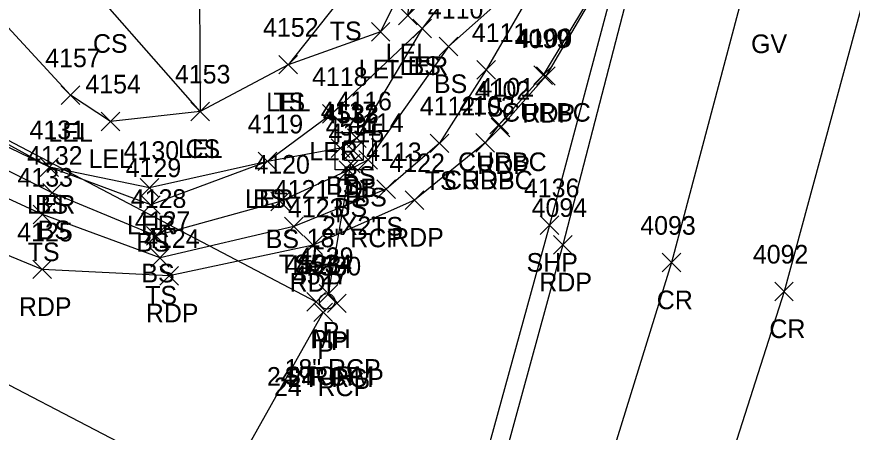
# Model space of a CAD drawing. Extents: x 1462089 to 1464015, y 730534 to 736144.
# Drawn here: x 1462678.7 to 1462768.3, y 731943.3 to 731987.9 of the extents above; entities that cross this region are included whole.
import ezdxf

# ---------------------------------------------------------------- set-up
doc = ezdxf.new("R2010")
doc.units = 0
for name, color, linetype in [('D_A', 7, 'Continuous'), ('D_C', 7, 'Continuous'), ('D_I', 7, 'Continuous'), ('D_TIC', 7, 'Continuous'), ('DCP', 7, 'Continuous'), ('DS', 7, 'Continuous'), ('L_A', 7, 'Continuous'), ('L_I', 7, 'Continuous'), ('L_TIC', 7, 'Continuous'), ('LARO', 7, 'Continuous'), ('LELB', 7, 'Continuous'), ('P_A', 7, 'Continuous'), ('P_I', 7, 'Continuous'), ('P_TIC', 7, 'Continuous'), ('PET', 7, 'Continuous'), ('PRC', 7, 'Continuous'), ('PSP', 7, 'Continuous'), ('R_A', 7, 'Continuous'), ('R_I', 7, 'Continuous'), ('R_TIC', 7, 'Continuous'), ('RC', 7, 'Continuous'), ('U_A', 7, 'Continuous'), ('U_C', 7, 'Continuous'), ('U_I', 7, 'Continuous'), ('UUMH', 7, 'Continuous')]:
    doc.layers.add(name, color=color, linetype=linetype)

msp = doc.modelspace()

# ---------------------------------------------------------------- linework, layer by layer
at = {"layer": 'D_TIC'}
for points in [[(1462713.815, 731972.546), (1462715.815, 731974.546)], [(1462715.815, 731972.546), (1462713.815, 731974.546)], [(1462713.559, 731971.166), (1462715.559, 731973.166)], [(1462715.559, 731971.166), (1462713.559, 731973.166)], [(1462711.175, 731957.154), (1462713.175, 731959.154)], [(1462713.175, 731957.154), (1462711.175, 731959.154)], [(1462709.854, 731956.3), (1462711.854, 731958.3)], [(1462711.854, 731956.3), (1462709.854, 731958.3)], [(1462712.073, 731956.145), (1462714.073, 731958.145)], [(1462714.073, 731956.145), (1462712.073, 731958.145)], [(1462710.608, 731955.178), (1462712.608, 731957.178)], [(1462712.608, 731955.178), (1462710.608, 731957.178)]]:
    msp.add_lwpolyline(points, dxfattribs=at)
at = {"layer": 'DCP'}
for points in [[(1462428.71, 732105.594), (1462710.854, 731957.3)], [(1462712.175, 731958.154), (1462714.559, 731972.166)], [(1462690.278, 731918.109), (1462711.608, 731956.178)]]:
    msp.add_lwpolyline(points, dxfattribs=at)
at = {"layer": 'DS'}
for p, q in [((1462712.882, 731975.479), (1462716.882, 731975.479)), ((1462712.882, 731971.479), (1462712.882, 731975.479)), ((1462716.882, 731975.479), (1462716.882, 731971.479)), ((1462713.882, 731972.479), (1462713.882, 731974.479)), ((1462713.882, 731974.479), (1462715.882, 731974.479)), ((1462715.882, 731974.479), (1462715.882, 731972.479)), ((1462714.888, 731973.48), (1462714.888, 731973.48)), ((1462714.888, 731973.48), (1462714.888, 731973.48)), ((1462715.882, 731972.479), (1462713.882, 731972.479)), ((1462716.882, 731971.479), (1462712.882, 731971.479))]:
    msp.add_line(p, q, dxfattribs=at)
at = {"layer": 'L_TIC'}
for points in [[(1462719.667, 731987.04), (1462721.667, 731989.04)], [(1462721.667, 731987.04), (1462719.667, 731989.04)], [(1462721.217, 731985.668), (1462723.217, 731987.668)], [(1462723.217, 731985.668), (1462721.217, 731987.668)], [(1462721.217, 731985.668), (1462723.217, 731987.668)], [(1462723.217, 731985.668), (1462721.217, 731987.668)], [(1462716.768, 731985.314), (1462718.768, 731987.314)], [(1462718.768, 731985.314), (1462716.768, 731987.314)], [(1462724.045, 731983.73), (1462726.045, 731985.73)], [(1462726.045, 731983.73), (1462724.045, 731985.73)], [(1462706.847, 731981.774), (1462708.847, 731983.774)], [(1462708.847, 731981.774), (1462706.847, 731983.774)], [(1462706.847, 731981.774), (1462708.847, 731983.774)], [(1462708.847, 731981.774), (1462706.847, 731983.774)], [(1462728.099, 731981.21), (1462730.099, 731983.21)], [(1462730.099, 731981.21), (1462728.099, 731983.21)], [(1462683.49, 731978.503), (1462685.49, 731980.503)], [(1462685.49, 731978.503), (1462683.49, 731980.503)], [(1462697.398, 731976.755), (1462699.398, 731978.755)], [(1462699.398, 731976.755), (1462697.398, 731978.755)], [(1462697.398, 731976.755), (1462699.398, 731978.755)], [(1462699.398, 731976.755), (1462697.398, 731978.755)], [(1462711.536, 731976.489), (1462713.536, 731978.489)], [(1462713.536, 731976.489), (1462711.536, 731978.489)], [(1462687.794, 731975.685), (1462689.794, 731977.685)], [(1462689.794, 731975.685), (1462687.794, 731977.685)], [(1462714.203, 731973.87), (1462716.203, 731975.87)], [(1462716.203, 731973.87), (1462714.203, 731975.87)], [(1462723.095, 731973.328), (1462725.095, 731975.328)], [(1462725.095, 731973.328), (1462723.095, 731975.328)], [(1462712.469, 731972.8), (1462714.469, 731974.8)], [(1462714.469, 731972.8), (1462712.469, 731974.8)], [(1462704.636, 731971.393), (1462706.636, 731973.393)], [(1462706.636, 731971.393), (1462704.636, 731973.393)], [(1462704.636, 731971.393), (1462706.636, 731973.393)], [(1462706.636, 731971.393), (1462704.636, 731973.393)], [(1462715.416, 731971.55), (1462717.416, 731973.55)], [(1462717.416, 731971.55), (1462715.416, 731973.55)], [(1462681.236, 731970.771), (1462683.236, 731972.771)], [(1462683.236, 731970.771), (1462681.236, 731972.771)], [(1462681.236, 731970.771), (1462683.236, 731972.771)], [(1462683.236, 731970.771), (1462681.236, 731972.771)], [(1462713.309, 731970.444), (1462715.309, 731972.444)], [(1462715.309, 731970.444), (1462713.309, 731972.444)], [(1462681.542, 731968.027), (1462683.542, 731970.027)], [(1462683.542, 731968.027), (1462681.542, 731970.027)], [(1462691.983, 731968.554), (1462693.983, 731970.554)], [(1462693.983, 731968.554), (1462691.983, 731970.554)], [(1462717.346, 731968.418), (1462719.346, 731970.418)], [(1462719.346, 731968.418), (1462717.346, 731970.418)], [(1462706.004, 731967.073), (1462708.004, 731969.073)], [(1462708.004, 731967.073), (1462706.004, 731969.073)], [(1462692.125, 731966.706), (1462694.125, 731968.706)], [(1462694.125, 731966.706), (1462692.125, 731968.706)], [(1462680.516, 731965.676), (1462682.516, 731967.676)], [(1462682.516, 731965.676), (1462680.516, 731967.676)], [(1462707.441, 731964.384), (1462709.441, 731966.384)], [(1462709.441, 731964.384), (1462707.441, 731966.384)], [(1462692.669, 731963.394), (1462694.669, 731965.394)], [(1462694.669, 731963.394), (1462692.669, 731965.394)], [(1462693.104, 731961.019), (1462695.104, 731963.019)], [(1462695.104, 731961.019), (1462693.104, 731963.019)]]:
    msp.add_lwpolyline(points, dxfattribs=at)
at = {"layer": 'LARO'}
for points in [[(1462811.688, 732286.33), (1462807.231, 732269.206), (1462800.04, 732238.796), (1462789.664, 732200.768), (1462786.156, 732191.387), (1462773.169, 732142.549), (1462762.591, 732101.234), (1462750.3, 732056.005), (1462737.3, 732014.995), (1462731.005, 731998.266), (1462722.217, 731986.668), (1462712.536, 731977.489), (1462705.636, 731972.393), (1462692.983, 731969.554), (1462682.236, 731971.771), (1462644.49, 731992.53), (1462610.271, 732008.803), (1462590.696, 732019.884), (1462573.649, 732029.769), (1462532.929, 732051.274)], [(1462767.804, 732143.807), (1462756.826, 732114.207), (1462759.555, 732103.744), (1462745.55, 732058.088), (1462734.355, 732015.91), (1462728.463, 732000.313), (1462720.667, 731988.04), (1462721.358, 731993.602), (1462717.768, 731986.314), (1462707.847, 731982.774), (1462698.398, 731977.755), (1462688.794, 731976.685), (1462684.49, 731979.503), (1462671.458, 731993.687), (1462653.991, 731994.715), (1462632.769, 732009.621), (1462612.672, 732017.519), (1462593.15, 732025.34), (1462587.269, 732030.624), (1462569.099, 732036.191), (1462542.763, 732056.52), (1462532.961, 732056.976)]]:
    msp.add_lwpolyline(points, dxfattribs=at)
at = {"layer": 'LELB'}
for points in [[(1462811.595, 732269.296), (1462803.535, 732238.163), (1462791.508, 732188.404), (1462778.268, 732141), (1462768.169, 732099.997), (1462755.703, 732053.529), (1462741.934, 732013.793), (1462736.192, 731994.536), (1462729.099, 731982.21), (1462724.095, 731974.328), (1462718.346, 731969.418), (1462708.441, 731965.384), (1462694.104, 731962.019), (1462681.516, 731966.676), (1462670.39, 731971.8), (1462640.524, 731985.679), (1462606.108, 732003.485), (1462571.899, 732022.036), (1462531.1, 732045.758)], [(1462809.03, 732269.422), (1462801.933, 732239.135), (1462789.095, 732190.308), (1462775.293, 732141.675), (1462764.637, 732100.961), (1462752.798, 732054.523), (1462739.453, 732014.67), (1462736.167, 731994.631), (1462725.045, 731984.73), (1462716.416, 731972.55), (1462714.309, 731971.444), (1462707.004, 731968.073), (1462693.669, 731964.394), (1462682.542, 731969.027), (1462671.275, 731974.628), (1462642.39, 731988.79), (1462608.323, 732006.267), (1462574.671, 732024.465), (1462532.577, 732048.413)], [(1462767.14, 732265.982), (1462756.643, 732233.771), (1462750.546, 732195.534), (1462735.327, 732163.919), (1462718.245, 732117.574), (1462704.07, 732078.382), (1462702.898, 732059.56), (1462704.245, 732052.773), (1462706.69, 732013.718), (1462698.298, 731996.467), (1462698.398, 731977.755), (1462688.474, 731989.051), (1462672.45, 732001.12), (1462653.687, 732006.741), (1462640.584, 732015.139), (1462615.756, 732028.357), (1462597.064, 732039.343), (1462574.7, 732044.024), (1462549.989, 732062.335), (1462528.921, 732079.242)], [(1462793.485, 732260.93), (1462778.667, 732227.046), (1462768.651, 732190.093), (1462761.231, 732158.873), (1462752.183, 732117.989), (1462746.452, 732098.919), (1462740.894, 732072.951), (1462731.751, 732044.774), (1462721.662, 732011.517), (1462713.905, 731990.403), (1462707.847, 731982.774)], [(1462722.217, 731986.668), (1462715.203, 731974.87), (1462713.469, 731973.8), (1462705.636, 731972.393), (1462693.125, 731967.706), (1462682.236, 731971.771), (1462643.717, 731990.426), (1462609.558, 732007.528), (1462589.665, 732018.886), (1462572.833, 732027.849), (1462532.85, 732050.052), (1462498.589, 732069.831), (1462458.809, 732090.621), (1462428.326, 732107.492), (1462392.205, 732127.121), (1462357.047, 732144.871), (1462325.817, 732160.956), (1462286.554, 732181.807)]]:
    msp.add_lwpolyline(points, dxfattribs=at)
at = {"layer": 'P_TIC'}
for points in [[(1462734.484, 731980.557), (1462736.484, 731982.557)], [(1462736.484, 731980.557), (1462734.484, 731982.557)], [(1462729.636, 731975.017), (1462731.636, 731977.017)], [(1462731.636, 731975.017), (1462729.636, 731977.017)], [(1462727.98, 731973.397), (1462729.98, 731975.397)], [(1462729.98, 731973.397), (1462727.98, 731975.397)], [(1462720.402, 731967.234), (1462722.402, 731969.234)], [(1462722.402, 731967.234), (1462720.402, 731969.234)], [(1462734.883, 731964.543), (1462736.883, 731966.543)], [(1462736.883, 731964.543), (1462734.883, 731966.543)], [(1462709.521, 731962.39), (1462711.521, 731964.39)], [(1462711.521, 731962.39), (1462709.521, 731964.39)], [(1462736.297, 731962.429), (1462738.297, 731964.429)], [(1462738.297, 731962.429), (1462736.297, 731964.429)], [(1462680.481, 731959.797), (1462682.481, 731961.797)], [(1462682.481, 731959.797), (1462680.481, 731961.797)], [(1462747.947, 731960.516), (1462749.947, 731962.516)], [(1462749.947, 731960.516), (1462747.947, 731962.516)], [(1462694.094, 731959.105), (1462696.094, 731961.105)], [(1462696.094, 731959.105), (1462694.094, 731961.105)], [(1462760.024, 731957.42), (1462762.024, 731959.42)], [(1462762.024, 731957.42), (1462760.024, 731959.42)]]:
    msp.add_lwpolyline(points, dxfattribs=at)
at = {"layer": 'PET'}
for points in [[(1462974.36, 732735.003), (1462957.209, 732680.823), (1462945.362, 732643.955), (1462932.508, 732601.633), (1462920.152, 732563.109), (1462911.425, 732534.965), (1462898.015, 732492.334), (1462884.517, 732450.002), (1462822.419, 732278.6), (1462811.416, 732236.79), (1462797.46, 732186.944), (1462784.89, 732139.503), (1462773.379, 732098.59), (1462761.088, 732052.776), (1462749.31, 732009.824), (1462737.297, 731963.429), (1462717.097, 731889.531)], [(1462744.84, 731999.272), (1462742.327, 731993.221), (1462735.484, 731981.557), (1462730.636, 731976.017), (1462728.98, 731974.397), (1462721.402, 731968.234), (1462710.521, 731963.39), (1462695.094, 731960.105), (1462681.481, 731960.797), (1462668.269, 731966.222), (1462638.362, 731982.503), (1462604.109, 732001.118), (1462569.71, 732019.555), (1462528.556, 732041.641), (1462492.34, 732061.311), (1462453.183, 732082.825), (1462423.341, 732099.232), (1462387.222, 732118.935), (1462352.219, 732137.532), (1462321.662, 732153.593), (1462281.346, 732173.271)]]:
    msp.add_lwpolyline(points, dxfattribs=at)
at = {"layer": 'PRC'}
for points in [[(1462985.716, 732731.928), (1462969.444, 732677.267), (1462957.486, 732641.208), (1462943.904, 732597.669), (1462931.653, 732559.608), (1462922.759, 732531.119), (1462910.18, 732489.033), (1462895.07, 732444.402), (1462885.161, 732408.132), (1462864.593, 732375.333), (1462853.42, 732347.258), (1462832.874, 732276.651), (1462823.233, 732232.908), (1462808.463, 732182.81), (1462796.537, 732136.818), (1462784.674, 732094.481), (1462773.756, 732052.904), (1462761.068, 732007.231), (1462748.947, 731961.516), (1462736.508, 731921.312)], [(1462885.161, 732408.132), (1462873.49, 732369.248), (1462865.094, 732342.583), (1462846.121, 732273.83), (1462834.436, 732229.424), (1462820.221, 732178.991), (1462808.672, 732134.116), (1462796.378, 732089.421), (1462785.553, 732047.771), (1462772.991, 732002.506), (1462761.024, 731958.42), (1462747.813, 731917.011)], [(1462724.347, 731923.615), (1462700.474, 731936.597), (1462662.876, 731956.214), (1462633.35, 731971.357), (1462598.489, 731991.214), (1462563.004, 732009.777), (1462522.464, 732031.762), (1462486.74, 732050.761), (1462447.614, 732072.427), (1462416.617, 732089.421), (1462381.133, 732108.666), (1462345.698, 732127.482), (1462314.565, 732143.615), (1462276.113, 732162.808)]]:
    msp.add_lwpolyline(points, dxfattribs=at)
at = {"layer": 'PSP'}
msp.add_lwpolyline([(1462968.734, 732736.5), (1462951.614, 732681.876), (1462940.588, 732646.438), (1462927.054, 732603.058), (1462915.133, 732564.778), (1462905.928, 732535.586), (1462892.756, 732493.151), (1462882.838, 732461.981), (1462878.844, 732452.238), (1462860.168, 732402.537), (1462855.981, 732390.471), (1462851.596, 732378.353), (1462831.733, 732320.544), (1462820.54, 732279.169), (1462809.4, 732237.242), (1462795.769, 732187.965), (1462782.91, 732140.192), (1462771.747, 732099.013), (1462759.214, 732053.145), (1462747.621, 732010.499), (1462744.84, 731999.272), (1462735.883, 731965.543), (1462724.347, 731923.615)], dxfattribs=at)
at = {"layer": 'R_TIC'}
for points in [[(1462734.209, 731980.654), (1462736.209, 731982.654)], [(1462736.209, 731980.654), (1462734.209, 731982.654)], [(1462729.478, 731975.347), (1462731.478, 731977.347)], [(1462731.478, 731975.347), (1462729.478, 731977.347)], [(1462727.98, 731973.397), (1462729.98, 731975.397)], [(1462729.98, 731973.397), (1462727.98, 731975.397)]]:
    msp.add_lwpolyline(points, dxfattribs=at)
at = {"layer": 'RC'}
msp.add_lwpolyline([(1462829.931, 732355.37), (1462830.592, 732355.491), (1462831.241, 732353.266), (1462834.244, 732341.275), (1462833.708, 732330.403), (1462831.715, 732320.543), (1462820.096, 732278.81), (1462808.97, 732237.559), (1462795.491, 732188.013), (1462782.739, 732140.325), (1462771.632, 732099.145), (1462759.129, 732053.252), (1462747.496, 732010.465), (1462744.537, 731999.365), (1462742.276, 731993.462), (1462735.209, 731981.654), (1462730.478, 731976.347), (1462728.98, 731974.397)], dxfattribs=at)
at = {"layer": 'UUMH'}
for p, q in [((1462712.026, 731957.366), (1462712.026, 731957.366)), ((1462712.859, 731957.366), (1462712.859, 731957.366))]:
    msp.add_line(p, q, dxfattribs=at)
msp.add_circle((1462712.026, 731957.366), 0.833, dxfattribs=at)

# ---------------------------------------------------------------- texts
at = {"layer": 'D_A'}
for s, p in [('DIB', (1462712.918, 731968.546)), ('DI', (1462713.943, 731968.48)), ('P', (1462713.937, 731967.166)), ('P', (1462711.553, 731953.154)), ('P', (1462710.232, 731952.3)), ('P', (1462712.451, 731952.145)), ('P', (1462710.986, 731951.178))]:
    msp.add_text(s, height=2, dxfattribs=at).set_placement(p)
at = {"layer": 'D_C'}
for s, p in [("2'X2'", (1462711.486, 731964.48)), ('18" RCP', (1462709.843, 731963.166)), ('18" RCP', (1462707.459, 731949.154)), ('24" RCP', (1462705.571, 731948.3)), ('24" RCP', (1462707.79, 731948.145)), ('24" RCP', (1462706.325, 731947.178))]:
    msp.add_text(s, height=2, dxfattribs=at).set_placement(p)
at = {"layer": 'D_I'}
for s, p in [('4532', (1462711.555, 731976.546)), ('4533', (1462711.628, 731976.48)), ('4531', (1462711.866, 731975.166)), ('4529', (1462708.908, 731961.154)), ('4528', (1462707.594, 731960.3)), ('4530', (1462709.727, 731960.145)), ('4527', (1462708.349, 731959.178))]:
    msp.add_text(s, height=2, dxfattribs=at).set_placement(p)
at = {"layer": 'L_A'}
for s, p in [('TS', (1462712.314, 731985.403)), ('CS', (1462686.915, 731984.051)), ('LEL', (1462718.305, 731983.04)), ('LEL', (1462715.406, 731981.314)), ('LER', (1462719.799, 731981.668)), ('BS', (1462720.658, 731981.668)), ('BS', (1462723.486, 731979.73)), ('LEL', (1462705.485, 731977.774)), ('TS', (1462706.257, 731977.774)), ('TS', (1462727.509, 731977.21)), ('LEL', (1462682.128, 731974.503)), ('LEL', (1462696.036, 731972.755)), ('CS', (1462696.839, 731972.755)), ('LER', (1462710.119, 731972.489)), ('LEL', (1462686.432, 731971.685)), ('BS', (1462713.644, 731969.87)), ('BS', (1462711.91, 731968.8)), ('TS', (1462722.504, 731969.328)), ('LER', (1462703.219, 731967.393)), ('BS', (1462704.077, 731967.393)), ('BS', (1462714.857, 731967.55)), ('LER', (1462679.819, 731966.771)), ('BS', (1462680.677, 731966.771)), ('BS', (1462712.75, 731966.444)), ('LER', (1462690.565, 731964.554)), ('TS', (1462716.755, 731964.418)), ('BS', (1462680.983, 731964.027)), ('BS', (1462691.566, 731962.706)), ('BS', (1462705.445, 731963.073)), ('TS', (1462679.925, 731961.676)), ('TS', (1462706.85, 731960.384)), ('BS', (1462692.11, 731959.394)), ('TS', (1462692.514, 731957.019))]:
    msp.add_text(s, height=2, dxfattribs=at).set_placement(p)
at = {"layer": 'L_I'}
for s, p in [('4110', (1462722.833, 731987.73)), ('4152', (1462705.155, 731985.774)), ('4152', (1462705.155, 731985.774)), ('4111', (1462727.541, 731985.21)), ('4157', (1462681.797, 731982.503)), ('4153', (1462695.705, 731980.755)), ('4153', (1462695.705, 731980.755)), ('4118', (1462710.411, 731980.489)), ('4154', (1462686.101, 731979.685)), ('4116', (1462713.022, 731977.87)), ('4117', (1462711.344, 731976.8)), ('4112', (1462721.969, 731977.328)), ('4119', (1462703.503, 731975.393)), ('4119', (1462703.503, 731975.393)), ('4114', (1462714.29, 731975.55)), ('4131', (1462680.11, 731974.771)), ('4131', (1462680.11, 731974.771)), ('4115', (1462712.183, 731974.444)), ('4130', (1462690.203, 731972.554)), ('4113', (1462716.22, 731972.418)), ('4132', (1462679.849, 731972.027)), ('4129', (1462690.425, 731970.706)), ('4120', (1462704.225, 731971.073)), ('4133', (1462678.823, 731969.676)), ('4121', (1462706.315, 731968.384)), ('4128', (1462690.976, 731967.394)), ('4127', (1462691.411, 731965.019))]:
    msp.add_text(s, height=2, dxfattribs=at).set_placement(p)
at = {"layer": 'P_A'}
for s, p in [('RDP', (1462732.972, 731976.557)), ('RDP', (1462728.124, 731971.017)), ('RDP', (1462726.468, 731969.397)), ('RDP', (1462718.89, 731963.234)), ('SHP', (1462733.418, 731960.543)), ('RDP', (1462708.009, 731958.39)), ('RDP', (1462734.786, 731958.429)), ('CR', (1462747.38, 731956.516)), ('RDP', (1462678.969, 731955.797)), ('RDP', (1462692.582, 731955.105)), ('CR', (1462759.457, 731953.42))]:
    msp.add_text(s, height=2, dxfattribs=at).set_placement(p)
at = {"layer": 'P_I'}
for s, p in [('4099', (1462732.138, 731984.557)), ('4102', (1462727.864, 731979.017)), ('4103', (1462726.208, 731977.397)), ('4122', (1462718.709, 731971.234)), ('4136', (1462733.135, 731968.543)), ('4123', (1462707.829, 731966.39)), ('4094', (1462733.959, 731966.429)), ('4093', (1462745.609, 731964.516)), ('4125', (1462678.789, 731963.797)), ('4124', (1462692.401, 731963.105)), ('4092', (1462757.686, 731961.42))]:
    msp.add_text(s, height=2, dxfattribs=at).set_placement(p)
at = {"layer": 'R_A'}
for p in [(1462730.792, 731976.654), (1462726.061, 731971.347), (1462724.562, 731969.397)]:
    msp.add_text('CURBC', height=2, dxfattribs=at).set_placement(p)
at = {"layer": 'R_I'}
for s, p in [('4100', (1462732.351, 731984.654)), ('4101', (1462728.274, 731979.347)), ('4103', (1462726.208, 731977.397))]:
    msp.add_text(s, height=2, dxfattribs=at).set_placement(p)
at = {"layer": 'U_A'}
for s, p in [('GV', (1462757.493, 731984.017)), ('MH', (1462710.388, 731952.366))]:
    msp.add_text(s, height=2, dxfattribs=at).set_placement(p)
at = {"layer": 'U_C'}
msp.add_text('STORM', height=2, dxfattribs=at).set_placement((1462707.443, 731948.366))
at = {"layer": 'U_I'}
msp.add_text('4534', height=2, dxfattribs=at).set_placement((1462708.766, 731960.366))

doc.saveas('drawing.dxf')
